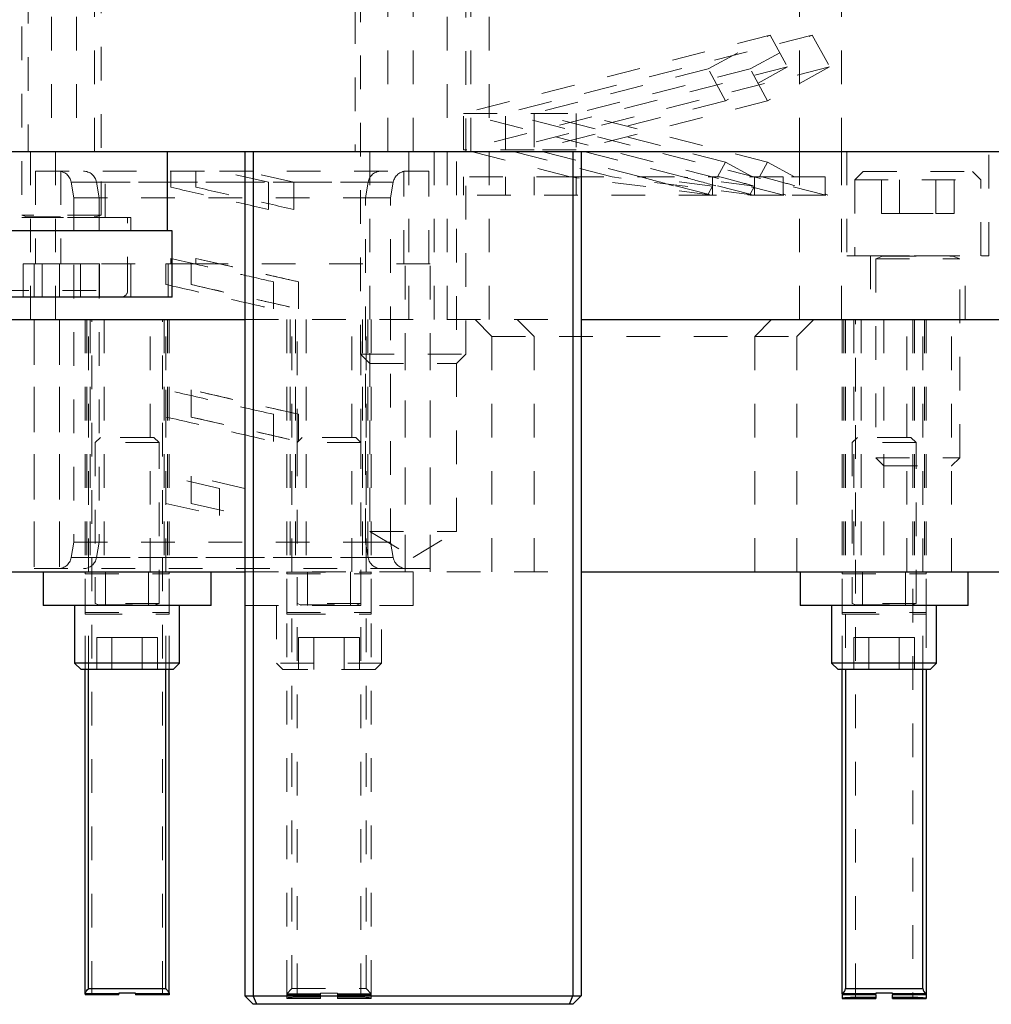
# Model space of a CAD drawing. Header units: inches. Extents: x 1880 to 2363, y -453 to -54.
# Tile 911 of 1056: x 2120.63 to 2123.52, y -433.88 to -430.95. Entities that reach past the tile are written whole.
import ezdxf

# ---------------------------------------------------------------- set-up
doc = ezdxf.new("R2010")
doc.units = ezdxf.units.IN
doc.header["$LTSCALE"] = 0.5
doc.header["$MEASUREMENT"] = 0
doc.linetypes.add('HIDDEN', pattern=[0.225, 0.15, -0.075])
for name, color, linetype in [('DST-M-S', 53, 'Continuous'), ('PAD-M-S', 135, 'Continuous'), ('PBU-M-S', 8, 'Continuous'), ('PUN-M-S', 8, 'Continuous'), ('SVF-M-S', 8, 'Continuous')]:
    doc.layers.add(name, color=color, linetype=linetype)

msp = doc.modelspace()

# ---------------------------------------------------------------- linework, layer by layer
at = {"layer": 'DST-M-S', "linetype": 'HIDDEN', "lineweight": 18}
for p, q in [((2120.72881, -429.34091), (2120.72881, -431.34091)), ((2120.80381, -429.34091), (2120.80381, -431.34091)), ((2121.72881, -431.34091), (2121.72881, -429.34091)), ((2121.80381, -431.34091), (2121.80381, -429.34091)), ((2121.90536, -429.34091), (2121.90536, -431.34091)), ((2122.03036, -429.34091), (2122.03036, -431.34091)), ((2122.95226, -431.34091), (2122.95226, -429.34091)), ((2123.07726, -431.34091), (2123.07726, -429.34091)), ((2121.63181, -429.72091), (2121.63181, -431.34091)), ((2121.97581, -431.34091), (2121.97581, -429.72091)), ((2120.66006, -430.46091), (2120.66006, -431.34091)), ((2120.85691, -431.34091), (2120.85691, -430.46091)), ((2121.67531, -431.34091), (2121.67531, -432.47091)), ((2121.93231, -432.47091), (2121.93231, -431.34091)), ((2121.67531, -432.47091), (2121.93231, -432.47091)), ((2121.67531, -432.47091), (2121.80381, -432.54812)), ((2121.80381, -432.54812), (2121.93231, -432.47091))]:
    msp.add_line(p, q, dxfattribs=at)
at = {"layer": 'DST-M-S', "linetype": 'Continuous', "lineweight": 25}
for p, q in [((2118.05381, -431.34091), (2130.55381, -431.34091)), ((2121.30381, -431.34091), (2121.30381, -433.85091)), ((2121.32881, -431.34091), (2121.32881, -433.85091)), ((2122.27881, -431.34091), (2122.27881, -433.85091)), ((2122.30381, -431.34091), (2122.30381, -433.85091)), ((2121.30381, -433.85091), (2121.32881, -433.85091)), ((2121.32881, -433.87591), (2121.30381, -433.85091)), ((2121.32881, -433.85091), (2122.27881, -433.85091)), ((2121.33916, -433.87591), (2121.32881, -433.85091)), ((2122.26845, -433.87591), (2122.27881, -433.85091)), ((2122.27881, -433.85091), (2122.30381, -433.85091)), ((2122.27881, -433.87591), (2122.30381, -433.85091)), ((2121.33916, -433.87591), (2121.32881, -433.87591)), ((2122.26845, -433.87591), (2121.33916, -433.87591)), ((2122.27881, -433.87591), (2122.26845, -433.87591))]:
    msp.add_line(p, q, dxfattribs=at)
at = {"layer": 'PAD-M-S', "linetype": 'Continuous', "lineweight": 25}
for p, q in [((2120.43373, -431.84091), (2121.30381, -431.84091)), ((2122.30381, -431.84091), (2125.95381, -431.84091)), ((2120.43373, -432.59091), (2121.30381, -432.59091)), ((2122.30381, -432.59091), (2125.95381, -432.59091))]:
    msp.add_line(p, q, dxfattribs=at)
at = {"layer": 'PAD-M-S', "linetype": 'HIDDEN', "lineweight": 18}
for p, q in [((2120.67763, -431.84091), (2120.67763, -432.59091)), ((2120.75263, -431.84091), (2120.75263, -432.59091)), ((2120.82881, -431.84091), (2120.82881, -432.59091)), ((2120.83381, -431.84091), (2120.83381, -432.59091)), ((2120.84381, -431.84091), (2120.84381, -432.59091)), ((2120.88581, -431.84091), (2120.88581, -432.59091)), ((2121.02181, -432.59091), (2121.02181, -431.84091)), ((2121.06381, -431.84091), (2121.06381, -432.59091)), ((2121.07381, -431.84091), (2121.07381, -432.59091)), ((2121.07881, -431.84091), (2121.07881, -432.59091)), ((2121.30381, -431.84091), (2122.30381, -431.84091)), ((2121.42881, -431.84091), (2121.42881, -432.59091)), ((2121.43881, -431.84091), (2121.43881, -432.59091)), ((2121.45381, -431.84091), (2121.45381, -432.59091)), ((2121.48581, -431.84091), (2121.48581, -432.59091)), ((2121.62181, -432.59091), (2121.62181, -431.84091)), ((2121.65381, -431.84091), (2121.65381, -432.59091)), ((2121.66881, -431.84091), (2121.66881, -432.59091)), ((2121.67881, -431.84091), (2121.67881, -432.59091)), ((2121.77999, -432.59091), (2121.77999, -431.84091)), ((2121.85499, -432.59091), (2121.85499, -431.84091)), ((2121.98818, -431.84091), (2122.03818, -431.89091)), ((2122.11318, -431.84091), (2122.16318, -431.89091)), ((2122.81943, -431.89091), (2122.86943, -431.84091)), ((2122.94443, -431.89091), (2122.99443, -431.84091)), ((2123.07881, -431.84091), (2123.07881, -432.59091)), ((2123.08381, -431.84091), (2123.08381, -432.59091)), ((2123.11381, -431.84091), (2123.11381, -432.59091)), ((2123.13581, -431.84091), (2123.13581, -432.59091)), ((2123.20331, -431.84091), (2123.20331, -432.59091)), ((2123.27181, -432.59091), (2123.27181, -431.84091)), ((2123.29381, -431.84091), (2123.29381, -432.59091)), ((2123.32381, -431.84091), (2123.32381, -432.59091)), ((2123.32881, -431.84091), (2123.32881, -432.59091)), ((2123.40431, -432.59091), (2123.40431, -431.84091)), ((2122.03818, -431.89091), (2122.81943, -431.89091)), ((2122.03818, -431.89091), (2122.03818, -432.59091)), ((2122.16318, -431.89091), (2122.16318, -432.59091)), ((2122.81943, -431.89091), (2122.94443, -431.89091)), ((2122.81943, -432.59091), (2122.81943, -431.89091)), ((2122.94443, -432.59091), (2122.94443, -431.89091)), ((2121.30381, -432.59091), (2122.30381, -432.59091))]:
    msp.add_line(p, q, dxfattribs=at)
at = {"layer": 'PBU-M-S', "linetype": 'HIDDEN', "lineweight": 18}
for p, q in [((2120.66631, -431.34091), (2120.66631, -431.84091)), ((2120.74131, -431.34091), (2120.74131, -431.84091)), ((2121.79131, -431.84091), (2121.79131, -431.34091)), ((2121.86631, -431.84091), (2121.86631, -431.34091)), ((2121.90536, -431.34091), (2121.90536, -431.84091)), ((2122.03036, -431.34091), (2122.03036, -431.84091)), ((2122.95226, -431.84091), (2122.95226, -431.34091)), ((2123.07726, -431.84091), (2123.07726, -431.34091)), ((2123.09281, -431.34091), (2123.09281, -431.65091)), ((2123.51481, -431.65091), (2123.51481, -431.34091)), ((2123.09281, -431.65091), (2123.51481, -431.65091)), ((2123.16331, -431.65091), (2123.16331, -431.84091)), ((2123.44431, -431.84091), (2123.44431, -431.65091)), ((2121.30381, -431.84091), (2122.30381, -431.84091))]:
    msp.add_line(p, q, dxfattribs=at)
at = {"layer": 'PBU-M-S', "linetype": 'Continuous', "lineweight": 25}
for p, q in [((2120.43373, -431.84091), (2121.30381, -431.84091)), ((2122.30381, -431.84091), (2125.95381, -431.84091))]:
    msp.add_line(p, q, dxfattribs=at)
at = {"layer": 'PUN-M-S', "linetype": 'HIDDEN', "lineweight": 18}
for p, q in [((2120.83881, -432.59141), (2120.83881, -431.84091)), ((2120.84881, -433.84766), (2120.84881, -431.84091)), ((2121.05881, -433.84766), (2121.05881, -431.84091)), ((2121.06881, -432.59141), (2121.06881, -431.84091)), ((2121.44381, -432.59141), (2121.44381, -431.84091)), ((2121.45881, -432.20641), (2121.45881, -431.84091)), ((2121.64881, -432.20641), (2121.64881, -431.84091)), ((2121.66381, -432.59141), (2121.66381, -431.84091)), ((2123.08881, -431.84091), (2123.08881, -432.59141)), ((2123.11881, -433.85488), (2123.11881, -431.84091)), ((2123.28881, -431.84091), (2123.28881, -433.85488)), ((2123.31881, -432.59141), (2123.31881, -431.84091)), ((2120.82881, -432.59141), (2120.82881, -432.59091)), ((2120.83881, -432.59141), (2120.82881, -432.59141)), ((2120.82881, -432.59641), (2120.82881, -432.59141)), ((2120.82881, -432.59641), (2121.07881, -432.59641)), ((2120.82881, -432.71141), (2120.82881, -432.59641)), ((2120.83881, -432.59141), (2121.06881, -432.59141)), ((2121.07881, -432.59141), (2121.06881, -432.59141)), ((2121.07881, -432.59141), (2121.07881, -432.59091)), ((2121.07881, -432.59641), (2121.07881, -432.59141)), ((2121.07881, -432.71141), (2121.07881, -432.59641)), ((2121.42881, -432.59141), (2121.42881, -432.59091)), ((2121.44381, -432.59141), (2121.42881, -432.59141)), ((2121.42881, -432.59641), (2121.42881, -432.59141)), ((2121.42881, -432.59641), (2121.67881, -432.59641)), ((2121.42881, -432.71141), (2121.42881, -432.59641)), ((2121.44381, -432.59141), (2121.66381, -432.59141)), ((2121.67881, -432.59141), (2121.66381, -432.59141)), ((2121.67881, -432.59141), (2121.67881, -432.59091)), ((2121.67881, -432.59641), (2121.67881, -432.59141)), ((2121.67881, -432.71141), (2121.67881, -432.59641)), ((2123.07881, -432.59141), (2123.07881, -432.59091)), ((2123.08881, -432.59141), (2123.07881, -432.59141)), ((2123.07881, -432.59641), (2123.07881, -432.59141)), ((2123.07881, -432.59641), (2123.32881, -432.59641)), ((2123.07881, -432.71141), (2123.07881, -432.59641)), ((2123.08881, -432.59141), (2123.31881, -432.59141)), ((2123.32881, -432.59141), (2123.31881, -432.59141)), ((2123.32881, -432.59091), (2123.32881, -432.59141)), ((2123.32881, -432.59641), (2123.32881, -432.59141)), ((2123.32881, -432.71141), (2123.32881, -432.59641)), ((2121.45881, -432.69051), (2121.45881, -432.68487)), ((2121.45881, -433.85488), (2121.45881, -432.69091)), ((2121.64881, -432.69051), (2121.64881, -432.68487)), ((2121.64881, -433.85488), (2121.64881, -432.69091)), ((2120.82881, -432.71141), (2121.07881, -432.71141)), ((2120.82881, -432.71641), (2120.82881, -432.71141)), ((2120.82881, -432.88091), (2120.82881, -432.71641)), ((2120.82881, -432.71641), (2120.83881, -432.71641)), ((2120.83881, -432.71641), (2121.06881, -432.71641)), ((2120.83881, -432.88091), (2120.83881, -432.71641)), ((2121.06881, -432.71641), (2121.07881, -432.71641)), ((2121.06881, -432.88091), (2121.06881, -432.71641)), ((2121.07881, -432.71641), (2121.07881, -432.71141)), ((2121.07881, -432.88091), (2121.07881, -432.71641)), ((2121.42881, -432.71141), (2121.67881, -432.71141)), ((2121.42881, -432.71641), (2121.42881, -432.71141)), ((2121.42881, -433.84441), (2121.42881, -432.71641)), ((2121.42881, -432.71641), (2121.44381, -432.71641)), ((2121.44381, -433.82941), (2121.44381, -432.71641)), ((2121.44381, -432.71641), (2121.66381, -432.71641)), ((2121.66381, -433.82941), (2121.66381, -432.71641)), ((2121.66381, -432.71641), (2121.67881, -432.71641)), ((2121.67881, -432.71641), (2121.67881, -432.71141)), ((2121.67881, -433.84441), (2121.67881, -432.71641)), ((2123.07881, -432.71141), (2123.32881, -432.71141)), ((2123.07881, -432.71641), (2123.07881, -432.71141)), ((2123.07881, -432.88091), (2123.07881, -432.71641)), ((2123.07881, -432.71641), (2123.08881, -432.71641)), ((2123.08881, -432.71641), (2123.08881, -432.88091)), ((2123.08881, -432.71641), (2123.31881, -432.71641)), ((2123.31881, -432.88091), (2123.31881, -432.71641)), ((2123.31881, -432.71641), (2123.32881, -432.71641)), ((2123.32881, -432.71641), (2123.32881, -432.71141)), ((2123.32881, -432.71641), (2123.32881, -432.88091)), ((2121.42881, -433.84441), (2121.44381, -433.82941)), ((2121.44381, -433.82941), (2121.66381, -433.82941)), ((2121.66381, -433.82941), (2121.67881, -433.84441)), ((2121.52881, -433.84441), (2121.42881, -433.84441)), ((2121.42881, -433.84441), (2121.42881, -433.84766)), ((2121.52881, -433.84766), (2121.42881, -433.84766)), ((2121.42881, -433.84766), (2121.42881, -433.85828)), ((2121.52881, -433.85828), (2121.42881, -433.85828)), ((2121.42881, -433.85828), (2121.42881, -433.85858)), ((2121.52881, -433.85856), (2121.42881, -433.85856)), ((2121.42881, -433.85858), (2121.52881, -433.85858)), ((2121.52881, -433.85488), (2121.45881, -433.85488)), ((2121.57881, -433.84266), (2121.52881, -433.84266)), ((2121.52881, -433.84266), (2121.52881, -433.84441)), ((2121.52881, -433.84766), (2121.52881, -433.84441)), ((2121.52881, -433.84766), (2121.52881, -433.85828)), ((2121.52881, -433.85858), (2121.52881, -433.85828)), ((2121.57881, -433.84441), (2121.57881, -433.84266)), ((2121.67881, -433.84441), (2121.57881, -433.84441)), ((2121.57881, -433.84441), (2121.57881, -433.84766)), ((2121.67881, -433.84766), (2121.57881, -433.84766)), ((2121.57881, -433.85828), (2121.57881, -433.84766)), ((2121.64881, -433.85488), (2121.57881, -433.85488)), ((2121.67881, -433.85828), (2121.57881, -433.85828)), ((2121.57881, -433.85828), (2121.57881, -433.85858)), ((2121.67881, -433.85856), (2121.57881, -433.85856)), ((2121.57881, -433.85858), (2121.67881, -433.85858)), ((2121.67881, -433.84441), (2121.67881, -433.84766)), ((2121.67881, -433.84766), (2121.67881, -433.85828)), ((2121.67881, -433.85828), (2121.67881, -433.85858)), ((2123.17881, -433.85856), (2123.07881, -433.85856)), ((2123.17881, -433.85488), (2123.11881, -433.85488)), ((2123.28881, -433.85488), (2123.22881, -433.85488)), ((2123.32881, -433.85856), (2123.22881, -433.85856))]:
    msp.add_line(p, q, dxfattribs=at)
at = {"layer": 'PUN-M-S', "linetype": 'Continuous', "lineweight": 25}
for p, q in [((2120.82881, -433.84355), (2120.82881, -432.88091)), ((2120.83881, -433.82941), (2120.83881, -432.88091)), ((2121.06881, -433.82941), (2121.06881, -432.88091)), ((2121.07881, -433.84355), (2121.07881, -432.88091)), ((2123.07881, -433.84355), (2123.07881, -432.88091)), ((2123.08881, -432.88091), (2123.08881, -433.82941)), ((2123.31881, -433.82941), (2123.31881, -432.88091)), ((2123.32881, -432.88091), (2123.32881, -433.84355)), ((2120.83881, -433.82941), (2121.06881, -433.82941)), ((2123.08881, -433.82941), (2123.31881, -433.82941)), ((2120.82881, -433.84441), (2120.82881, -433.84355)), ((2120.92881, -433.84441), (2120.82881, -433.84441)), ((2120.82881, -433.84441), (2120.82881, -433.84766)), ((2120.92881, -433.84766), (2120.82881, -433.84766)), ((2120.97881, -433.84266), (2120.92881, -433.84266)), ((2120.92881, -433.84266), (2120.92881, -433.84441)), ((2120.92881, -433.84766), (2120.92881, -433.84441)), ((2120.97881, -433.84441), (2120.97881, -433.84266)), ((2121.07881, -433.84441), (2120.97881, -433.84441)), ((2120.97881, -433.84441), (2120.97881, -433.84766)), ((2121.07881, -433.84766), (2120.97881, -433.84766)), ((2121.07881, -433.84355), (2121.07881, -433.84441)), ((2121.07881, -433.84441), (2121.07881, -433.84766)), ((2123.07881, -433.84441), (2123.07881, -433.84355)), ((2123.17881, -433.84441), (2123.07881, -433.84441)), ((2123.07881, -433.84441), (2123.07881, -433.84766)), ((2123.17881, -433.84766), (2123.07881, -433.84766)), ((2123.07881, -433.84766), (2123.07881, -433.85828)), ((2123.17881, -433.85828), (2123.07881, -433.85828)), ((2123.07881, -433.85828), (2123.07881, -433.85858)), ((2123.07881, -433.85858), (2123.17881, -433.85858)), ((2123.22881, -433.84266), (2123.17881, -433.84266)), ((2123.17881, -433.84266), (2123.17881, -433.84441)), ((2123.17881, -433.84766), (2123.17881, -433.84441)), ((2123.17881, -433.84766), (2123.17881, -433.85828)), ((2123.17881, -433.85858), (2123.17881, -433.85828)), ((2123.22881, -433.84441), (2123.22881, -433.84266)), ((2123.32881, -433.84441), (2123.22881, -433.84441)), ((2123.22881, -433.84441), (2123.22881, -433.84766)), ((2123.32881, -433.84766), (2123.22881, -433.84766)), ((2123.22881, -433.85828), (2123.22881, -433.84766)), ((2123.32881, -433.85828), (2123.22881, -433.85828)), ((2123.22881, -433.85828), (2123.22881, -433.85858)), ((2123.22881, -433.85858), (2123.32881, -433.85858)), ((2123.32881, -433.84355), (2123.32881, -433.84441)), ((2123.32881, -433.84441), (2123.32881, -433.84766)), ((2123.32881, -433.84766), (2123.32881, -433.85828)), ((2123.32881, -433.85828), (2123.32881, -433.85858))]:
    msp.add_line(p, q, dxfattribs=at)
for centre, start, end in [((2123.07381, -433.82941), 289.47122, 0), ((2123.33381, -433.82941), 180, 250.52878)]:
    msp.add_arc(centre, 0.015, start, end, dxfattribs=at)
at = {"layer": 'PUN-M-S', "linetype": 'HIDDEN', "lineweight": 18}
for centre, major_axis, start_param, end_param in [((2121.45881, -433.85751), (0.03, 0), 1.5707963, 3.1415927), ((2121.64881, -433.85751), (0.03, 0), 0, 1.5707963), ((2123.11881, -433.85838), (0.04, 0), 1.5707963, 3.1415927), ((2123.28881, -433.85838), (0.04, 0), 0, 1.5707963)]:
    msp.add_ellipse(centre, major_axis=major_axis, ratio=0.0874887, start_param=start_param, end_param=end_param, dxfattribs=at)
at = {"layer": 'PUN-M-S', "linetype": 'Continuous', "lineweight": 25}
for points, knots in [([(2120.82881, -433.84355), (2120.82892, -433.84308), (2120.82917, -433.84202), (2120.83112, -433.83908), (2120.83437, -433.83484), (2120.83722, -433.83135), (2120.83878, -433.82945), (2120.83881, -433.82941)], [0, 0, 0, 0, 0.166471, 0.3704336, 0.6541382, 0.9927845, 1, 1, 1, 1]), ([(2121.06881, -433.82941), (2121.06884, -433.82945), (2121.07039, -433.83135), (2121.07325, -433.83484), (2121.0765, -433.83908), (2121.07845, -433.84202), (2121.0787, -433.84308), (2121.07881, -433.84355)], [0, 0, 0, 0, 0.0072155, 0.3458618, 0.6295664, 0.833529, 1, 1, 1, 1])]:
    msp.add_open_spline(points, degree=3, knots=knots, dxfattribs=at)
at = {"layer": 'SVF-M-S', "linetype": 'HIDDEN', "lineweight": 18}
for p, q in [((2120.64037, -430.77004), (2120.64037, -431.5302)), ((2120.87659, -431.5302), (2120.87659, -430.77004)), ((2121.64756, -430.8564), (2121.64756, -431.94316)), ((2121.96006, -431.94316), (2121.96006, -430.8564)), ((2122.86505, -430.99517), (2121.95381, -431.22791)), ((2122.99005, -430.99517), (2122.07881, -431.22791)), ((2122.68077, -431.09587), (2122.86505, -430.99517)), ((2122.80577, -431.09587), (2122.99005, -430.99517)), ((2122.86505, -430.99517), (2122.91684, -431.08994)), ((2122.99005, -430.99517), (2123.04184, -431.08994)), ((2122.91684, -431.08994), (2121.95381, -431.33591)), ((2123.04184, -431.08994), (2122.07881, -431.33591)), ((2122.68077, -431.09587), (2122.16381, -431.22791)), ((2122.80577, -431.09587), (2122.28881, -431.22791)), ((2122.73256, -431.19064), (2122.68077, -431.09587)), ((2122.91684, -431.08994), (2122.73256, -431.19064)), ((2122.85756, -431.19064), (2122.80577, -431.09587)), ((2123.04184, -431.08994), (2122.85756, -431.19064)), ((2122.73256, -431.19064), (2122.16381, -431.33591)), ((2122.85756, -431.19064), (2122.28881, -431.33591)), ((2121.95381, -431.33591), (2121.95381, -431.22791)), ((2122.90524, -431.47091), (2121.95381, -431.22791)), ((2121.95381, -431.22791), (2122.16381, -431.22791)), ((2123.03024, -431.47091), (2122.07881, -431.22791)), ((2122.07881, -431.33591), (2122.07881, -431.22791)), ((2122.73256, -431.37317), (2122.16381, -431.22791)), ((2122.16381, -431.22791), (2122.16381, -431.33591)), ((2122.16381, -431.22791), (2122.28881, -431.22791)), ((2122.85756, -431.37317), (2122.28881, -431.22791)), ((2122.28881, -431.22791), (2122.28881, -431.33591)), ((2120.8884, -431.53776), (2120.8884, -431.34091)), ((2122.27095, -431.41691), (2121.95381, -431.33591)), ((2122.16381, -431.33591), (2121.95381, -431.33591)), ((2122.39595, -431.41691), (2122.07881, -431.33591)), ((2122.48095, -431.41691), (2122.16381, -431.33591)), ((2122.28881, -431.33591), (2122.16381, -431.33591)), ((2122.60595, -431.41691), (2122.28881, -431.33591)), ((2122.73256, -431.37317), (2122.70866, -431.41691)), ((2122.8126, -431.41691), (2122.73256, -431.37317)), ((2122.85756, -431.37317), (2122.83366, -431.41691)), ((2122.9376, -431.41691), (2122.85756, -431.37317)), ((2120.68156, -431.3998), (2121.08335, -431.3998)), ((2120.68156, -431.3998), (2120.68156, -431.67539)), ((2120.75656, -431.3998), (2120.75656, -431.67539)), ((2121.08335, -431.4475), (2121.08335, -431.3998)), ((2121.08335, -431.3998), (2121.22881, -431.3998)), ((2121.15835, -431.4475), (2121.15835, -431.3998)), ((2121.37426, -431.43285), (2121.22881, -431.3998)), ((2121.22881, -431.3998), (2121.77605, -431.3998)), ((2121.44926, -431.43285), (2121.30381, -431.3998)), ((2121.77605, -431.3998), (2121.85105, -431.3998)), ((2121.77605, -431.67539), (2121.77605, -431.3998)), ((2121.85105, -431.67539), (2121.85105, -431.3998)), ((2123.14131, -431.40091), (2123.11631, -431.42591)), ((2123.14131, -431.40091), (2123.46631, -431.40091)), ((2123.19555, -431.52591), (2123.19555, -431.40091)), ((2123.24968, -431.52591), (2123.24968, -431.40091)), ((2123.35793, -431.52591), (2123.35793, -431.40091)), ((2123.41206, -431.52591), (2123.41206, -431.40091)), ((2123.49131, -431.42591), (2123.46631, -431.40091)), ((2120.78759, -431.43234), (2121.66825, -431.43234)), ((2120.78759, -431.43234), (2120.79574, -431.47854)), ((2120.86259, -431.43234), (2121.74325, -431.43234)), ((2120.86259, -431.43234), (2120.87074, -431.47854)), ((2121.37426, -431.43285), (2121.37426, -431.5136)), ((2121.44926, -431.43285), (2121.44926, -431.5136)), ((2121.66188, -431.47854), (2121.67003, -431.43234)), ((2121.73688, -431.47854), (2121.74503, -431.43234)), ((2122.27095, -431.41691), (2121.95381, -431.41691)), ((2121.95381, -431.41691), (2121.95381, -431.47091)), ((2122.07881, -431.41691), (2122.07881, -431.47091)), ((2122.16381, -431.41691), (2122.16381, -431.47091)), ((2122.69381, -431.47091), (2122.27095, -431.41691)), ((2122.28881, -431.41691), (2122.28881, -431.47091)), ((2122.81881, -431.47091), (2122.39595, -431.41691)), ((2122.48095, -431.41691), (2122.70866, -431.41691)), ((2122.69381, -431.44409), (2122.48095, -431.41691)), ((2122.68077, -431.46794), (2122.48095, -431.41691)), ((2122.81881, -431.44409), (2122.60595, -431.41691)), ((2122.80577, -431.46794), (2122.60595, -431.41691)), ((2122.69381, -431.44409), (2122.69381, -431.41691)), ((2122.7158, -431.41691), (2122.70866, -431.41691)), ((2122.90381, -431.41691), (2122.7158, -431.41691)), ((2122.81881, -431.44409), (2122.81881, -431.41691)), ((2123.02881, -431.41691), (2122.90381, -431.41691)), ((2122.90381, -431.46675), (2122.90381, -431.41691)), ((2123.02881, -431.46675), (2123.02881, -431.41691)), ((2123.11631, -431.42591), (2123.49131, -431.42591)), ((2123.11631, -431.42591), (2123.11631, -431.65091)), ((2123.49131, -431.65091), (2123.49131, -431.42591)), ((2122.69381, -431.44409), (2122.68077, -431.46794)), ((2122.69381, -431.44409), (2122.69381, -431.47091)), ((2122.81881, -431.44409), (2122.80577, -431.46794)), ((2122.81881, -431.44409), (2122.81881, -431.47091)), ((2120.79574, -431.47854), (2121.66188, -431.47854)), ((2120.79574, -431.47854), (2120.79574, -432.50217)), ((2120.87074, -431.47854), (2120.87074, -432.50217)), ((2121.66188, -431.47854), (2121.73688, -431.47854)), ((2121.66188, -432.50217), (2121.66188, -431.47854)), ((2121.73688, -432.50217), (2121.73688, -431.47854)), ((2122.69381, -431.47091), (2121.95381, -431.47091)), ((2122.68077, -431.46794), (2122.6862, -431.47091)), ((2122.90524, -431.47091), (2122.69381, -431.47091)), ((2122.80577, -431.46794), (2122.8112, -431.47091)), ((2122.91142, -431.47091), (2122.90381, -431.46675)), ((2122.90381, -431.47091), (2122.90381, -431.46675)), ((2123.03024, -431.47091), (2122.93002, -431.47091)), ((2123.03642, -431.47091), (2123.02881, -431.46675)), ((2123.02881, -431.47091), (2123.02881, -431.46675)), ((2120.96517, -431.53776), (2120.55179, -431.53776)), ((2120.87659, -431.5302), (2120.64037, -431.5302)), ((2120.64037, -431.5302), (2120.65586, -431.53584)), ((2120.87659, -431.53736), (2120.64037, -431.53736)), ((2120.64037, -431.53736), (2120.64037, -431.53776)), ((2120.65586, -431.53584), (2120.85936, -431.53584)), ((2120.8611, -431.53584), (2120.87659, -431.5302)), ((2120.87659, -431.53776), (2120.87659, -431.53736)), ((2120.95533, -431.75429), (2120.95533, -431.53776)), ((2120.96517, -431.77398), (2120.96517, -431.53776)), ((2123.19555, -431.52591), (2123.24968, -431.52591)), ((2123.24968, -431.52591), (2123.35793, -431.52591)), ((2123.35793, -431.52591), (2123.41206, -431.52591)), ((2121.07564, -431.77398), (2121.07564, -431.57713)), ((2121.08335, -431.67539), (2121.08335, -431.65922)), ((2121.15454, -431.67539), (2121.08335, -431.65922)), ((2121.15835, -431.67539), (2121.15835, -431.65922)), ((2121.22954, -431.67539), (2121.15835, -431.65922)), ((2121.46344, -431.72854), (2121.15835, -431.65922)), ((2123.17881, -431.65091), (2123.17881, -431.6513)), ((2123.17881, -431.6513), (2123.42881, -431.6513)), ((2123.19911, -431.65283), (2123.17881, -431.66022)), ((2123.17881, -431.66022), (2123.42881, -431.66022)), ((2123.17881, -431.66022), (2123.17881, -432.25141)), ((2123.19911, -431.65283), (2123.40672, -431.65283)), ((2123.42881, -431.66022), (2123.4085, -431.65283)), ((2123.42881, -431.6513), (2123.42881, -431.65091)), ((2123.42881, -432.25141), (2123.42881, -431.66022)), ((2120.70166, -431.67555), (2120.64483, -431.67555)), ((2120.64483, -431.67555), (2120.64483, -431.77398)), ((2120.67763, -431.67539), (2121.06918, -431.67539)), ((2120.67763, -431.67539), (2120.67763, -432.58091)), ((2120.70166, -431.67555), (2120.70166, -431.77398)), ((2120.81531, -431.67555), (2120.70166, -431.67555)), ((2120.75263, -431.67539), (2120.75263, -432.58091)), ((2120.87213, -431.67555), (2120.81531, -431.67555)), ((2120.81531, -431.67555), (2120.81531, -431.77398)), ((2120.87213, -431.67555), (2120.87213, -431.77398)), ((2121.06918, -431.73675), (2121.06918, -431.67539)), ((2121.06918, -431.67539), (2121.08335, -431.67539)), ((2121.15835, -431.67539), (2121.08335, -431.67539)), ((2121.14418, -431.73675), (2121.14418, -431.67539)), ((2121.15454, -431.67539), (2121.77999, -431.67539)), ((2121.77999, -431.67539), (2121.85499, -431.67539)), ((2121.77999, -432.58091), (2121.77999, -431.67539)), ((2121.85499, -432.58091), (2121.85499, -431.67539)), ((2121.38844, -431.72854), (2121.38844, -431.80928)), ((2121.46344, -431.72854), (2121.46344, -431.80928)), ((2120.56163, -431.75429), (2120.9535, -431.75429)), ((2121.14418, -431.73675), (2121.46344, -431.80928)), ((2121.64756, -431.94316), (2121.96006, -431.94316)), ((2121.64756, -431.94316), (2121.67531, -431.97091)), ((2121.93231, -431.97091), (2121.96006, -431.94316)), ((2121.67531, -431.97091), (2121.93231, -431.97091)), ((2121.06918, -432.13045), (2121.06918, -432.0497)), ((2121.14418, -432.13045), (2121.14418, -432.0497)), ((2121.46344, -432.12224), (2121.14418, -432.0497)), ((2121.14418, -432.13045), (2121.46344, -432.20298)), ((2121.38844, -432.12224), (2121.38844, -432.20298)), ((2121.46344, -432.12224), (2121.46344, -432.20298)), ((2120.87431, -432.19091), (2120.85881, -432.20641)), ((2121.03331, -432.19091), (2120.87431, -432.19091)), ((2121.04881, -432.20641), (2121.03331, -432.19091)), ((2121.47431, -432.19091), (2121.45881, -432.20641)), ((2121.63331, -432.19091), (2121.47431, -432.19091)), ((2121.64881, -432.20641), (2121.63331, -432.19091)), ((2123.12431, -432.19091), (2123.10881, -432.20641)), ((2123.28331, -432.19091), (2123.12431, -432.19091)), ((2123.29881, -432.20641), (2123.28331, -432.19091)), ((2121.04881, -432.20641), (2120.85881, -432.20641)), ((2120.85881, -432.20641), (2120.85881, -432.68487)), ((2121.04881, -432.68487), (2121.04881, -432.20641)), ((2121.64881, -432.20641), (2121.45881, -432.20641)), ((2121.45881, -432.20641), (2121.45881, -432.68487)), ((2121.64881, -432.68487), (2121.64881, -432.20641)), ((2123.29881, -432.20641), (2123.10881, -432.20641)), ((2123.10881, -432.20641), (2123.10881, -432.68487)), ((2123.29881, -432.68487), (2123.29881, -432.20641)), ((2123.17881, -432.25141), (2123.42881, -432.25141)), ((2123.17881, -432.25141), (2123.20331, -432.27591)), ((2123.40431, -432.27591), (2123.42881, -432.25141)), ((2123.20331, -432.27591), (2123.40431, -432.27591)), ((2121.06918, -432.38716), (2121.06918, -432.30641)), ((2121.22881, -432.34268), (2121.06918, -432.30641)), ((2121.14418, -432.38716), (2121.14418, -432.30641)), ((2121.30381, -432.34268), (2121.14418, -432.30641)), ((2121.30381, -432.34268), (2121.14418, -432.30641)), ((2121.22881, -432.42343), (2121.22881, -432.34268)), ((2121.06918, -432.38716), (2121.22881, -432.42343)), ((2121.14418, -432.38716), (2121.30381, -432.42343)), ((2121.14418, -432.38716), (2121.30381, -432.42343)), ((2120.79574, -432.50217), (2120.78759, -432.54837)), ((2120.79574, -432.50217), (2121.66188, -432.50217)), ((2120.87074, -432.50217), (2120.86259, -432.54837)), ((2121.66188, -432.50217), (2121.73688, -432.50217)), ((2121.67003, -432.54837), (2121.66188, -432.50217)), ((2121.74503, -432.54837), (2121.73688, -432.50217)), ((2120.78759, -432.54837), (2121.66825, -432.54837)), ((2120.86259, -432.54837), (2121.74325, -432.54837)), ((2120.67763, -432.58091), (2121.77999, -432.58091)), ((2120.88983, -432.59091), (2120.88983, -432.69091)), ((2121.01778, -432.69091), (2121.01778, -432.59091)), ((2121.48983, -432.59091), (2121.48983, -432.69091)), ((2121.61778, -432.69091), (2121.61778, -432.59091)), ((2121.77999, -432.58091), (2121.85499, -432.58091)), ((2121.80381, -432.69091), (2121.80381, -432.59091)), ((2123.13983, -432.59091), (2123.13983, -432.69091)), ((2123.26778, -432.69091), (2123.26778, -432.59091)), ((2121.04881, -432.68487), (2120.85881, -432.68487)), ((2120.85881, -432.68487), (2120.87011, -432.68899)), ((2121.04881, -432.69051), (2120.85881, -432.69051)), ((2120.85881, -432.69051), (2120.85881, -432.69091)), ((2120.87011, -432.68899), (2121.0375, -432.68899)), ((2121.0375, -432.68899), (2121.04881, -432.68487)), ((2121.04881, -432.69091), (2121.04881, -432.69051)), ((2121.80381, -432.69091), (2121.30381, -432.69091)), ((2121.39781, -432.69091), (2121.39781, -432.86191)), ((2121.64881, -432.68487), (2121.45881, -432.68487)), ((2121.45881, -432.68487), (2121.47011, -432.68899)), ((2121.64881, -432.69051), (2121.45881, -432.69051)), ((2121.45881, -432.69051), (2121.45881, -432.69091)), ((2121.47011, -432.68899), (2121.6375, -432.68899)), ((2121.6375, -432.68899), (2121.64881, -432.68487)), ((2121.64881, -432.69091), (2121.64881, -432.69051)), ((2121.70981, -432.86191), (2121.70981, -432.69091)), ((2123.29881, -432.68487), (2123.10881, -432.68487)), ((2123.10881, -432.68487), (2123.12011, -432.68899)), ((2123.29881, -432.69051), (2123.10881, -432.69051)), ((2123.10881, -432.69051), (2123.10881, -432.69091)), ((2123.12011, -432.68899), (2123.2875, -432.68899)), ((2123.2875, -432.68899), (2123.29881, -432.68487)), ((2123.29881, -432.69091), (2123.29881, -432.69051)), ((2120.9087, -432.78591), (2120.8636, -432.78591)), ((2120.8636, -432.78591), (2120.8636, -432.88091)), ((2120.9087, -432.78591), (2120.9087, -432.88091)), ((2120.99891, -432.78591), (2120.9087, -432.78591)), ((2120.99891, -432.78591), (2120.99891, -432.88091)), ((2121.04402, -432.78591), (2120.99891, -432.78591)), ((2121.04402, -432.78591), (2121.04402, -432.88091)), ((2121.5087, -432.78591), (2121.4636, -432.78591)), ((2121.4636, -432.78591), (2121.4636, -432.88091)), ((2121.5087, -432.78591), (2121.5087, -432.88091)), ((2121.59891, -432.78591), (2121.5087, -432.78591)), ((2121.59891, -432.78591), (2121.59891, -432.88091)), ((2121.64402, -432.78591), (2121.59891, -432.78591)), ((2121.64402, -432.78591), (2121.64402, -432.88091)), ((2123.1587, -432.78591), (2123.1136, -432.78591)), ((2123.1136, -432.78591), (2123.1136, -432.88091)), ((2123.1587, -432.78591), (2123.1587, -432.88091)), ((2123.24891, -432.78591), (2123.1587, -432.78591)), ((2123.24891, -432.78591), (2123.24891, -432.88091)), ((2123.29402, -432.78591), (2123.24891, -432.78591)), ((2123.29402, -432.78591), (2123.29402, -432.88091)), ((2121.70981, -432.86191), (2121.39781, -432.86191)), ((2121.39781, -432.86191), (2121.41681, -432.88091)), ((2121.69081, -432.88091), (2121.70981, -432.86191)), ((2121.69081, -432.88091), (2121.41681, -432.88091))]:
    msp.add_line(p, q, dxfattribs=at)
at = {"layer": 'SVF-M-S', "linetype": 'Continuous', "lineweight": 25}
for p, q in [((2121.07344, -431.57713), (2121.07344, -431.34091)), ((2121.08739, -431.57713), (2120.59121, -431.57713)), ((2121.08739, -431.77398), (2121.08739, -431.57713)), ((2121.08739, -431.77398), (2120.43373, -431.77398)), ((2120.70381, -432.59091), (2120.70381, -432.69091)), ((2121.20381, -432.69091), (2121.20381, -432.59091)), ((2122.95381, -432.59091), (2122.95381, -432.69091)), ((2123.45381, -432.69091), (2123.45381, -432.59091)), ((2121.20381, -432.69091), (2120.70381, -432.69091)), ((2120.79781, -432.69091), (2120.79781, -432.86191)), ((2121.10981, -432.86191), (2121.10981, -432.69091)), ((2123.45381, -432.69091), (2122.95381, -432.69091)), ((2123.04781, -432.69091), (2123.04781, -432.86191)), ((2123.35981, -432.86191), (2123.35981, -432.69091)), ((2120.79781, -432.86191), (2120.81681, -432.88091)), ((2121.10981, -432.86191), (2120.79781, -432.86191)), ((2121.09081, -432.88091), (2121.10981, -432.86191)), ((2123.04781, -432.86191), (2123.06681, -432.88091)), ((2123.35981, -432.86191), (2123.04781, -432.86191)), ((2123.34081, -432.88091), (2123.35981, -432.86191)), ((2121.09081, -432.88091), (2120.81681, -432.88091)), ((2123.34081, -432.88091), (2123.06681, -432.88091))]:
    msp.add_line(p, q, dxfattribs=at)
at = {"layer": 'SVF-M-S', "linetype": 'HIDDEN', "lineweight": 18}
for centre, radius, start, end in [((2120.74882, -431.43917), 0.03937, 10, 89.99999), ((2120.82382, -431.43917), 0.03937, 10, 89.99999), ((2121.7088, -431.43917), 0.03937, 90.00001, 170), ((2121.7838, -431.43917), 0.03937, 90.00001, 170), ((2120.65559, -431.53658), 0.000787, 270, 70), ((2120.86137, -431.53658), 0.000787, 110, 270), ((2123.19884, -431.65209), 0.000787, 290, 90), ((2123.40877, -431.65209), 0.000787, 90, 250), ((2120.93565, -431.75429), 0.01969, 270, 0), ((2120.74882, -432.54154), 0.03937, 270, 350), ((2120.82382, -432.54154), 0.03937, 270, 350), ((2121.7088, -432.54154), 0.03937, 190, 270), ((2121.7838, -432.54154), 0.03937, 190, 270), ((2120.86984, -432.68973), 0.000787, 270, 70), ((2121.03777, -432.68973), 0.000787, 110, 270), ((2121.46984, -432.68973), 0.000787, 270, 70), ((2121.63777, -432.68973), 0.000787, 110, 270), ((2123.11984, -432.68973), 0.000787, 270, 70), ((2123.28777, -432.68973), 0.000787, 110, 270)]:
    msp.add_arc(centre, radius, start, end, dxfattribs=at)
for points, knots in [([(2122.27095, -431.41691), (2122.30568, -431.41691), (2122.38193, -431.41691), (2122.44604, -431.41691), (2122.48095, -431.41691)], [0, 0, 0, 0, 0.4555585, 1, 1, 1, 1]), ([(2122.48095, -431.41691), (2122.51026, -431.42475), (2122.56884, -431.44043), (2122.64014, -431.46007), (2122.66621, -431.46735), (2122.67896, -431.47091)], [0, 0, 0, 0, 0.33866524, 0.67666941, 1, 1, 1, 1]), ([(2122.60595, -431.41691), (2122.63526, -431.42475), (2122.69384, -431.44043), (2122.76514, -431.46007), (2122.79121, -431.46735), (2122.80396, -431.47091)], [0, 0, 0, 0, 0.3386652, 0.6766694, 1, 1, 1, 1]), ([(2122.7158, -431.41691), (2122.73601, -431.4222), (2122.77702, -431.43295), (2122.82662, -431.4461), (2122.8656, -431.4565), (2122.89661, -431.46481), (2122.90116, -431.46604), (2122.90381, -431.46675)], [0, 0, 0, 0, 0.1825208, 0.3703479, 0.5521776, 0.7396236, 1, 1, 1, 1]), ([(2122.8408, -431.41691), (2122.86101, -431.4222), (2122.90202, -431.43295), (2122.95162, -431.4461), (2122.9906, -431.4565), (2123.02161, -431.46481), (2123.02616, -431.46604), (2123.02881, -431.46675)], [0, 0, 0, 0, 0.1825208, 0.3703479, 0.5521776, 0.7396236, 1, 1, 1, 1]), ([(2121.38844, -431.72854), (2121.34995, -431.71979), (2121.27294, -431.7023), (2121.19402, -431.68437), (2121.15454, -431.67539)], [0, 0, 0, 0, 0.4997229, 1, 1, 1, 1]), ([(2121.46344, -431.72854), (2121.42495, -431.71979), (2121.34794, -431.7023), (2121.26902, -431.68437), (2121.22954, -431.67539)], [0, 0, 0, 0, 0.4997229, 1, 1, 1, 1])]:
    msp.add_open_spline(points, degree=3, knots=knots, dxfattribs=at)
for points in [[(2121.08335, -431.4475), (2121.13184, -431.45852), (2121.22881, -431.48055), (2121.32578, -431.50258), (2121.37426, -431.5136)], [(2121.15835, -431.4475), (2121.20684, -431.45852), (2121.30381, -431.48055), (2121.40078, -431.50258), (2121.44926, -431.5136)], [(2121.06918, -431.73675), (2121.12239, -431.74884), (2121.22881, -431.77301), (2121.33523, -431.79719), (2121.38844, -431.80928)], [(2121.14418, -431.73675), (2121.19739, -431.74884), (2121.30381, -431.77301), (2121.41023, -431.79719), (2121.46344, -431.80928)], [(2121.38844, -432.12224), (2121.33523, -432.11015), (2121.22881, -432.08597), (2121.12239, -432.06179), (2121.06918, -432.0497)], [(2121.46344, -432.12224), (2121.41023, -432.11015), (2121.30381, -432.08597), (2121.19739, -432.06179), (2121.14418, -432.0497)], [(2121.06918, -432.13045), (2121.12239, -432.14254), (2121.22881, -432.16672), (2121.33523, -432.19089), (2121.38844, -432.20298)], [(2121.14418, -432.13045), (2121.19739, -432.14254), (2121.30381, -432.16672), (2121.41023, -432.19089), (2121.46344, -432.20298)]]:
    msp.add_open_spline(points, degree=3, dxfattribs=at)

doc.saveas('drawing.dxf')
